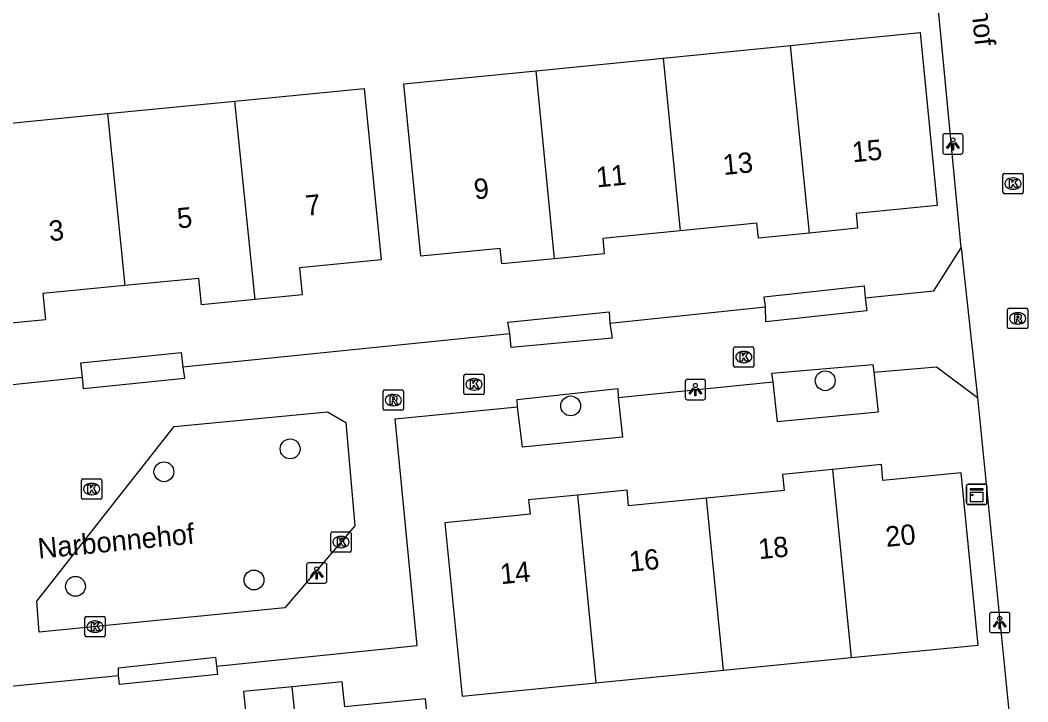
# Model space of a CAD drawing. Extents: x 158461 to 159795, y 387220 to 388672.
# Drawn here: x 159206.98 to 159256.58, y 388039.41 to 388072.96 of the extents above; entities that cross this region are included whole.
import ezdxf

# ---------------------------------------------------------------- set-up
doc = ezdxf.new("R2010")
doc.units = 0
for name, color, linetype in [('IMGEO_Boom', 7, 'Continuous'), ('IMGEO_Kast', 7, 'Continuous'), ('IMGEO_Kolk', 7, 'Continuous'), ('IMGEO_Lichtpunt', 7, 'Continuous'), ('IMGEO_Openbare_ruimte_label', 7, 'Continuous'), ('IMGEO_Pand', 7, 'Continuous'), ('IMGEO_Pand_nummerreeks', 7, 'Continuous'), ('IMGEO_Parkeervlak_open', 7, 'Continuous'), ('IMGEO_Rijbaan_lokaal_open', 7, 'Continuous'), ('IMGEO_Rioolput', 7, 'Continuous')]:
    doc.layers.add(name, color=color, linetype=linetype)

msp = doc.modelspace()

# ---------------------------------------------------------------- linework, layer by layer
at = {"layer": 'IMGEO_Boom'}
for centre in [(159246.607, 388055.215), (159234.079, 388053.977), (159220.269, 388051.862), (159214.056, 388050.737), (159218.49, 388045.412), (159209.704, 388045.095)]:
    msp.add_circle(centre, 0.489, dxfattribs=at)
at = {"layer": 'IMGEO_Kast'}
for p, q in [((159253.564, 388049.2), (159253.564, 388050.041)), ((159253.564, 388050.041), (159253.564, 388049.2)), ((159253.639, 388050.125), (159254.48, 388050.125)), ((159254.48, 388050.125), (159253.639, 388050.125)), ((159254.564, 388050.05), (159254.564, 388049.209)), ((159254.564, 388049.209), (159254.564, 388050.05)), ((159254.489, 388049.125), (159253.648, 388049.125)), ((159253.648, 388049.125), (159254.489, 388049.125))]:
    msp.add_line(p, q, dxfattribs=at)
for points in [[(159253.759, 388049.915), (159254.359, 388049.915), (159254.359, 388049.83), (159253.759, 388049.83), (159253.759, 388049.915)], [(159253.759, 388049.74), (159254.359, 388049.74), (159254.359, 388049.251), (159253.759, 388049.251), (159253.759, 388049.74)]]:
    msp.add_lwpolyline(points, dxfattribs=at)
msp.add_circle((159253.843, 388049.589), 0.0377, dxfattribs=at)
for centre, start, end in [((159253.642, 388050.047), 92.4484, 184.2845), ((159253.642, 388050.047), 92.4484, 184.2845), ((159254.486, 388050.047), 2.4484, 94.2845), ((159254.486, 388050.047), 2.4484, 94.2845), ((159253.642, 388049.203), 182.4484, 274.2845), ((159253.642, 388049.203), 182.4484, 274.2845), ((159254.486, 388049.203), 272.4484, 4.2845), ((159254.486, 388049.203), 272.4484, 4.2845)]:
    msp.add_arc(centre, 0.0779, start, end, dxfattribs=at)
at = {"layer": 'IMGEO_Kolk'}
for p, q in [((159255.352, 388064.492), (159255.352, 388065.344)), ((159255.427, 388065.418), (159256.279, 388065.418)), ((159255.84, 388065.198), (159255.865, 388065.198)), ((159256.353, 388065.344), (159256.353, 388064.492)), ((159255.863, 388064.638), (159255.838, 388064.638)), ((159256.279, 388064.418), (159255.427, 388064.418)), ((159242.099, 388055.956), (159242.099, 388056.808)), ((159242.174, 388056.882), (159243.026, 388056.882)), ((159243.1, 388056.808), (159243.1, 388055.956)), ((159242.587, 388056.662), (159242.612, 388056.662)), ((159243.026, 388055.882), (159242.174, 388055.882)), ((159242.61, 388056.102), (159242.585, 388056.102)), ((159228.818, 388054.61), (159228.818, 388055.462)), ((159228.893, 388055.536), (159229.745, 388055.536)), ((159229.306, 388055.316), (159229.331, 388055.316)), ((159229.819, 388055.462), (159229.819, 388054.61)), ((159229.329, 388054.756), (159229.304, 388054.756)), ((159229.745, 388054.536), (159228.893, 388054.536)), ((159209.998, 388049.459), (159209.998, 388050.311)), ((159210.073, 388050.385), (159210.925, 388050.385)), ((159210.999, 388050.311), (159210.999, 388049.459)), ((159210.486, 388050.165), (159210.511, 388050.165)), ((159210.925, 388049.385), (159210.073, 388049.385)), ((159210.509, 388049.605), (159210.484, 388049.605)), ((159222.348, 388047.778), (159223.2, 388047.778)), ((159222.273, 388046.852), (159222.273, 388047.704)), ((159222.761, 388047.558), (159222.786, 388047.558)), ((159223.274, 388047.704), (159223.274, 388046.852)), ((159223.2, 388046.778), (159222.348, 388046.778)), ((159222.784, 388046.998), (159222.759, 388046.998)), ((159210.168, 388042.69), (159210.168, 388043.542)), ((159210.243, 388043.616), (159211.095, 388043.616)), ((159210.656, 388043.396), (159210.681, 388043.396)), ((159211.169, 388043.542), (159211.169, 388042.69)), ((159210.679, 388042.836), (159210.654, 388042.836)), ((159211.095, 388042.616), (159210.243, 388042.616))]:
    msp.add_line(p, q, dxfattribs=at)
for points in [[(159255.352, 388064.492), (159255.352, 388065.344)], [(159255.427, 388065.418), (159256.279, 388065.418)], [(159255.673, 388065.118), (159255.796, 388065.118), (159255.796, 388064.967), (159255.926, 388065.118), (159256.09, 388065.118), (159255.944, 388064.967), (159256.097, 388064.718), (159255.945, 388064.718), (159255.86, 388064.882), (159255.796, 388064.815), (159255.796, 388064.718), (159255.673, 388064.718), (159255.673, 388065.118)], [(159256.353, 388065.344), (159256.353, 388064.492)], [(159256.279, 388064.418), (159255.427, 388064.418)], [(159242.099, 388055.956), (159242.099, 388056.808)], [(159242.174, 388056.882), (159243.026, 388056.882)], [(159243.1, 388056.808), (159243.1, 388055.956)], [(159242.42, 388056.582), (159242.543, 388056.582), (159242.543, 388056.431), (159242.673, 388056.582), (159242.837, 388056.582), (159242.691, 388056.431), (159242.844, 388056.182), (159242.692, 388056.182), (159242.607, 388056.346), (159242.543, 388056.279), (159242.543, 388056.182), (159242.42, 388056.182), (159242.42, 388056.582)], [(159243.026, 388055.882), (159242.174, 388055.882)], [(159228.818, 388054.61), (159228.818, 388055.462)], [(159228.893, 388055.536), (159229.745, 388055.536)], [(159229.139, 388055.236), (159229.262, 388055.236), (159229.262, 388055.085), (159229.392, 388055.236), (159229.556, 388055.236), (159229.41, 388055.085), (159229.563, 388054.836), (159229.411, 388054.836), (159229.326, 388055), (159229.262, 388054.933), (159229.262, 388054.836), (159229.139, 388054.836), (159229.139, 388055.236)], [(159229.819, 388055.462), (159229.819, 388054.61)], [(159229.745, 388054.536), (159228.893, 388054.536)], [(159209.998, 388049.459), (159209.998, 388050.311)], [(159210.073, 388050.385), (159210.925, 388050.385)], [(159210.999, 388050.311), (159210.999, 388049.459)], [(159210.319, 388050.085), (159210.442, 388050.085), (159210.442, 388049.934), (159210.572, 388050.085), (159210.736, 388050.085), (159210.59, 388049.934), (159210.743, 388049.685), (159210.591, 388049.685), (159210.506, 388049.849), (159210.442, 388049.782), (159210.442, 388049.685), (159210.319, 388049.685), (159210.319, 388050.085)], [(159210.925, 388049.385), (159210.073, 388049.385)], [(159222.348, 388047.778), (159223.2, 388047.778)], [(159222.273, 388046.852), (159222.273, 388047.704)], [(159222.594, 388047.478), (159222.717, 388047.478), (159222.717, 388047.327), (159222.847, 388047.478), (159223.011, 388047.478), (159222.865, 388047.327), (159223.018, 388047.078), (159222.866, 388047.078), (159222.781, 388047.242), (159222.717, 388047.175), (159222.717, 388047.078), (159222.594, 388047.078), (159222.594, 388047.478)], [(159223.274, 388047.704), (159223.274, 388046.852)], [(159223.2, 388046.778), (159222.348, 388046.778)], [(159210.168, 388042.69), (159210.168, 388043.542)], [(159210.243, 388043.616), (159211.095, 388043.616)], [(159210.489, 388043.316), (159210.612, 388043.316), (159210.612, 388043.165), (159210.742, 388043.316), (159210.906, 388043.316), (159210.76, 388043.165), (159210.913, 388042.916), (159210.761, 388042.916), (159210.676, 388043.08), (159210.612, 388043.013), (159210.612, 388042.916), (159210.489, 388042.916), (159210.489, 388043.316)], [(159211.169, 388043.542), (159211.169, 388042.69)], [(159211.095, 388042.616), (159210.243, 388042.616)]]:
    msp.add_lwpolyline(points, dxfattribs=at)
for centre, start, end in [((159255.429, 388065.342), 91.552, 178.448), ((159255.429, 388065.342), 91.552, 178.448), ((159256.277, 388065.342), 1.552, 88.448), ((159256.277, 388065.342), 1.552, 88.448), ((159255.429, 388064.494), 181.552, 268.448), ((159255.429, 388064.494), 181.552, 268.448), ((159256.277, 388064.494), 271.552, 358.448), ((159256.277, 388064.494), 271.552, 358.448), ((159242.176, 388056.806), 91.552, 178.448), ((159242.176, 388056.806), 91.552, 178.448), ((159243.024, 388056.806), 1.552, 88.448), ((159243.024, 388056.806), 1.552, 88.448), ((159242.176, 388055.958), 181.552, 268.448), ((159242.176, 388055.958), 181.552, 268.448), ((159243.024, 388055.958), 271.552, 358.448), ((159243.024, 388055.958), 271.552, 358.448), ((159228.895, 388055.46), 91.552, 178.448), ((159228.895, 388055.46), 91.552, 178.448), ((159229.743, 388055.46), 1.552, 88.448), ((159229.743, 388055.46), 1.552, 88.448), ((159228.895, 388054.612), 181.552, 268.448), ((159228.895, 388054.612), 181.552, 268.448), ((159229.743, 388054.612), 271.552, 358.448), ((159229.743, 388054.612), 271.552, 358.448), ((159210.075, 388050.309), 91.552, 178.448), ((159210.075, 388050.309), 91.552, 178.448), ((159210.923, 388050.309), 1.552, 88.448), ((159210.923, 388050.309), 1.552, 88.448), ((159210.075, 388049.461), 181.552, 268.448), ((159210.075, 388049.461), 181.552, 268.448), ((159210.923, 388049.461), 271.552, 358.448), ((159210.923, 388049.461), 271.552, 358.448), ((159222.35, 388047.702), 91.552, 178.448), ((159222.35, 388047.702), 91.552, 178.448), ((159223.198, 388047.702), 1.552, 88.448), ((159223.198, 388047.702), 1.552, 88.448), ((159222.35, 388046.854), 181.552, 268.448), ((159222.35, 388046.854), 181.552, 268.448), ((159223.198, 388046.854), 271.552, 358.448), ((159223.198, 388046.854), 271.552, 358.448), ((159210.245, 388043.54), 91.552, 178.448), ((159210.245, 388043.54), 91.552, 178.448), ((159211.093, 388043.54), 1.552, 88.448), ((159211.093, 388043.54), 1.552, 88.448), ((159210.245, 388042.692), 181.552, 268.448), ((159210.245, 388042.692), 181.552, 268.448), ((159211.093, 388042.692), 271.552, 358.448), ((159211.093, 388042.692), 271.552, 358.448)]:
    msp.add_arc(centre, 0.0765, start, end, dxfattribs=at)
for centre, major_axis, ratio, start_param, end_param in [((159255.839, 388064.918), (-0.387, 0.002), 0.722429, 4.712389, 7.853982), ((159255.864, 388064.918), (-0.39, 0.002), 0.717154, 1.570796, 4.712389), ((159242.586, 388056.382), (-0.387, 0.002), 0.722429, 4.712389, 7.853982), ((159242.611, 388056.382), (-0.39, 0.002), 0.717154, 1.570796, 4.712389), ((159229.305, 388055.036), (-0.387, 0.002), 0.722429, 4.712389, 7.853982), ((159229.33, 388055.036), (-0.39, 0.002), 0.717154, 1.570796, 4.712389), ((159210.485, 388049.885), (-0.387, 0.002), 0.722429, 4.712389, 7.853982), ((159210.51, 388049.885), (-0.39, 0.002), 0.717154, 1.570796, 4.712389), ((159222.76, 388047.278), (-0.387, 0.002), 0.722429, 4.712389, 7.853982), ((159222.785, 388047.278), (-0.39, 0.002), 0.717154, 1.570796, 4.712389), ((159210.655, 388043.116), (-0.387, 0.002), 0.722429, 4.712389, 7.853982), ((159210.68, 388043.116), (-0.39, 0.002), 0.717154, 1.570796, 4.712389)]:
    msp.add_ellipse(centre, major_axis=major_axis, ratio=ratio, start_param=start_param, end_param=end_param, dxfattribs=at)
at = {"layer": 'IMGEO_Lichtpunt'}
for p, q in [((159252.393, 388067.272), (159252.393, 388066.465)), ((159252.393, 388067.272), (159252.393, 388066.465)), ((159253.295, 388067.367), (159252.487, 388067.367)), ((159253.295, 388067.367), (159252.487, 388067.367)), ((159253.389, 388066.465), (159253.389, 388067.272)), ((159253.389, 388066.465), (159253.389, 388067.272)), ((159252.487, 388066.371), (159253.295, 388066.371)), ((159252.487, 388066.371), (159253.295, 388066.371)), ((159240.621, 388055.28), (159239.813, 388055.28)), ((159240.621, 388055.28), (159239.813, 388055.28)), ((159239.719, 388055.185), (159239.719, 388054.378)), ((159239.719, 388055.185), (159239.719, 388054.378)), ((159240.715, 388054.378), (159240.715, 388055.185)), ((159240.715, 388054.378), (159240.715, 388055.185)), ((159239.813, 388054.284), (159240.621, 388054.284)), ((159239.813, 388054.284), (159240.621, 388054.284)), ((159221.079, 388046.158), (159221.079, 388045.351)), ((159221.079, 388046.158), (159221.079, 388045.351)), ((159221.981, 388046.253), (159221.173, 388046.253)), ((159221.981, 388046.253), (159221.173, 388046.253)), ((159222.075, 388045.351), (159222.075, 388046.158)), ((159222.075, 388045.351), (159222.075, 388046.158)), ((159221.173, 388045.257), (159221.981, 388045.257)), ((159221.173, 388045.257), (159221.981, 388045.257)), ((159255.6, 388043.815), (159254.792, 388043.815)), ((159255.6, 388043.815), (159254.792, 388043.815)), ((159254.698, 388043.72), (159254.698, 388042.913)), ((159254.698, 388043.72), (159254.698, 388042.913)), ((159255.694, 388042.913), (159255.694, 388043.72)), ((159255.694, 388042.913), (159255.694, 388043.72)), ((159254.792, 388042.819), (159255.6, 388042.819)), ((159254.792, 388042.819), (159255.6, 388042.819))]:
    msp.add_line(p, q, dxfattribs=at)
for points in [[(159252.767, 388066.936), (159252.806, 388066.908), (159252.618, 388066.646), (159252.58, 388066.673), (159252.767, 388066.936)], [(159252.869, 388066.888), (159252.916, 388066.888), (159252.916, 388066.566), (159252.869, 388066.566), (159252.869, 388066.888)], [(159252.979, 388066.908), (159253.017, 388066.935), (159253.204, 388066.673), (159253.165, 388066.645), (159252.979, 388066.908)], [(159240.093, 388054.849), (159240.132, 388054.821), (159239.944, 388054.559), (159239.906, 388054.586), (159240.093, 388054.849)], [(159240.195, 388054.801), (159240.242, 388054.801), (159240.242, 388054.479), (159240.195, 388054.479), (159240.195, 388054.801)], [(159240.305, 388054.821), (159240.343, 388054.848), (159240.53, 388054.586), (159240.491, 388054.558), (159240.305, 388054.821)], [(159221.453, 388045.822), (159221.492, 388045.794), (159221.304, 388045.532), (159221.266, 388045.559), (159221.453, 388045.822)], [(159221.555, 388045.774), (159221.602, 388045.774), (159221.602, 388045.452), (159221.555, 388045.452), (159221.555, 388045.774)], [(159221.665, 388045.794), (159221.703, 388045.821), (159221.89, 388045.559), (159221.851, 388045.531), (159221.665, 388045.794)], [(159255.072, 388043.384), (159255.111, 388043.356), (159254.923, 388043.094), (159254.885, 388043.121), (159255.072, 388043.384)], [(159255.174, 388043.336), (159255.221, 388043.336), (159255.221, 388043.014), (159255.174, 388043.014), (159255.174, 388043.336)], [(159255.284, 388043.356), (159255.322, 388043.383), (159255.509, 388043.121), (159255.47, 388043.093), (159255.284, 388043.356)]]:
    msp.add_lwpolyline(points, dxfattribs=at)
for centre in [(159252.892, 388067.07), (159240.218, 388054.983), (159221.578, 388045.956), (159255.197, 388043.518)]:
    msp.add_circle(centre, 0.0994, dxfattribs=at)
for centre, start, end in [((159252.487, 388067.272), 90, 180), ((159252.487, 388067.272), 90, 180), ((159253.295, 388067.272), 0, 90), ((159253.295, 388067.272), 0, 90), ((159252.487, 388066.465), 180, 270), ((159252.487, 388066.465), 180, 270), ((159253.295, 388066.465), 270, 0), ((159253.295, 388066.465), 270, 360), ((159239.813, 388055.185), 90, 180), ((159239.813, 388055.185), 90, 180), ((159240.621, 388055.185), 0, 90), ((159240.621, 388055.185), 0, 90), ((159239.813, 388054.378), 180, 270), ((159239.813, 388054.378), 180, 270), ((159240.621, 388054.378), 270, 0), ((159240.621, 388054.378), 270, 360), ((159221.173, 388046.158), 90, 180), ((159221.173, 388046.158), 90, 180), ((159221.981, 388046.158), 0, 90), ((159221.981, 388046.158), 0, 90), ((159221.173, 388045.351), 180, 270), ((159221.173, 388045.351), 180, 270), ((159221.981, 388045.351), 270, 0), ((159221.981, 388045.351), 270, 360), ((159254.792, 388043.72), 90, 180), ((159254.792, 388043.72), 90, 180), ((159255.6, 388043.72), 0, 90), ((159255.6, 388043.72), 0, 90), ((159254.792, 388042.913), 180, 270), ((159254.792, 388042.913), 180, 270), ((159255.6, 388042.913), 270, 0), ((159255.6, 388042.913), 270, 360)]:
    msp.add_arc(centre, 0.0946, start, end, dxfattribs=at)
at = {"layer": 'IMGEO_Pand'}
for points in [[(159244.898, 388071.715), (159246.304, 388071.855), (159251.279, 388072.35), (159252.125, 388063.837), (159248.128, 388063.439), (159248.2, 388062.717), (159245.827, 388062.481)], [(159238.623, 388071.091), (159244.898, 388071.715)], [(159245.827, 388062.481), (159244.898, 388071.715)], [(159232.377, 388070.47), (159238.623, 388071.091)], [(159238.623, 388071.091), (159239.467, 388062.59)], [(159233.284, 388061.222), (159230.681, 388060.963), (159230.604, 388061.732), (159226.702, 388061.344), (159226.207, 388066.32), (159225.859, 388069.822), (159232.377, 388070.47)], [(159233.284, 388061.222), (159232.377, 388070.47)], [(159217.55, 388068.98), (159223.921, 388069.605), (159224.261, 388066.142), (159224.75, 388061.165), (159220.738, 388060.771), (159220.869, 388059.439), (159218.545, 388059.211)], [(159211.282, 388068.364), (159217.55, 388068.98)], [(159218.545, 388059.211), (159217.55, 388068.98)], [(159205.023, 388067.75), (159211.282, 388068.364)], [(159211.282, 388068.364), (159212.137, 388059.899)], [(159245.827, 388062.481), (159243.317, 388062.231), (159243.244, 388062.965), (159239.467, 388062.59)], [(159239.467, 388062.59), (159235.653, 388062.211), (159235.727, 388061.465), (159233.284, 388061.222)], [(159218.545, 388059.211), (159215.898, 388058.951), (159215.77, 388060.255), (159212.137, 388059.899)], [(159212.137, 388059.899), (159208.095, 388059.502), (159208.222, 388058.211), (159205.989, 388057.992)], [(159246.97, 388050.851), (159244.501, 388050.607), (159244.579, 388049.82), (159240.756, 388049.442)], [(159247.884, 388041.591), (159254.136, 388042.208), (159253.298, 388050.686), (159249.449, 388050.305), (159249.372, 388051.088), (159246.97, 388050.851)], [(159246.97, 388050.851), (159247.884, 388041.591)], [(159240.756, 388049.442), (159236.93, 388049.064), (159236.854, 388049.83), (159234.411, 388049.589)], [(159234.411, 388049.589), (159232.009, 388049.352), (159232.079, 388048.643), (159227.889, 388048.229), (159228.732, 388039.7), (159235.318, 388040.35)], [(159234.411, 388049.589), (159235.318, 388040.35)], [(159241.606, 388040.971), (159240.756, 388049.442)], [(159241.606, 388040.971), (159247.884, 388041.591)], [(159235.318, 388040.35), (159241.606, 388040.971)], [(159221.366, 388030.37), (159227.775, 388030.999), (159227.423, 388034.584), (159226.935, 388039.56), (159222.957, 388039.169), (159222.836, 388040.394), (159220.366, 388040.151)], [(159220.366, 388040.151), (159217.979, 388039.917), (159218.106, 388038.626), (159214.225, 388038.246)], [(159221.366, 388030.37), (159220.366, 388040.151)]]:
    msp.add_lwpolyline(points, dxfattribs=at)
at = {"layer": 'IMGEO_Parkeervlak_open'}
for points in [[(159243.671, 388058.856), (159243.603, 388059.339), (159248.53, 388059.889), (159248.569, 388059.298)], [(159231.077, 388057.534), (159230.992, 388058.092), (159235.965, 388058.614), (159236.004, 388058.057)], [(159210.047, 388055.386), (159209.971, 388056.091), (159214.905, 388056.599), (159214.985, 388055.898)], [(159249.003, 388055.641), (159249.211, 388053.667), (159244.263, 388053.194), (159244.045, 388055.157)], [(159236.409, 388054.399), (159236.63, 388052.444), (159231.704, 388051.953), (159231.461, 388053.927)], [(159216.644, 388041.169), (159216.688, 388040.765), (159211.875, 388040.261), (159211.826, 388040.706)]]:
    msp.add_lwpolyline(points, dxfattribs=at)
at = {"layer": 'IMGEO_Rijbaan_lokaal_open'}
for points in [[(159253.298, 388061.759), (159251.485, 388080.884), (159250.524, 388080.814)], [(159248.569, 388059.298), (159251.956, 388059.643), (159253.298, 388061.759)], [(159253.298, 388061.759), (159254.098, 388054.384)], [(159248.569, 388059.298), (159248.648, 388058.649), (159243.69, 388058.115), (159243.671, 388058.856)], [(159236.004, 388058.057), (159243.671, 388058.856)], [(159236.004, 388058.057), (159236.123, 388057.317), (159231.156, 388056.855), (159231.077, 388057.534)], [(159214.985, 388055.898), (159231.077, 388057.534)], [(159214.985, 388055.898), (159215.074, 388055.329), (159210.106, 388054.816), (159210.047, 388055.386)], [(159244.045, 388055.157), (159243.976, 388055.587), (159248.944, 388056.02), (159249.003, 388055.641)], [(159249.003, 388055.641), (159252.082, 388055.906), (159254.098, 388054.384)], [(159203.001, 388054.657), (159210.047, 388055.386)], [(159231.461, 388053.927), (159231.452, 388054.297), (159236.4, 388054.829), (159236.409, 388054.399)], [(159236.409, 388054.399), (159244.045, 388055.157)], [(159254.098, 388054.384), (159256.464, 388030.761), (159255.493, 388030.708)], [(159216.644, 388041.169), (159226.529, 388042.184), (159225.445, 388053.346), (159231.461, 388053.927)], [(159223.459, 388048.083), (159220.006, 388044.032), (159207.922, 388042.849), (159207.794, 388044.368), (159214.561, 388052.962), (159222.108, 388053.68), (159223.006, 388053.159), (159223.459, 388048.083)], [(159211.826, 388040.706), (159211.817, 388041.085), (159216.595, 388041.609), (159216.644, 388041.169)], [(159203.671, 388039.908), (159211.826, 388040.706)]]:
    msp.add_lwpolyline(points, dxfattribs=at)
at = {"layer": 'IMGEO_Rioolput'}
for p, q in [((159255.579, 388057.855), (159255.579, 388058.707)), ((159255.654, 388058.781), (159256.506, 388058.781)), ((159256.58, 388058.707), (159256.58, 388057.855)), ((159256.067, 388058.561), (159256.092, 388058.561)), ((159256.506, 388057.781), (159255.654, 388057.781)), ((159256.09, 388058.001), (159256.065, 388058.001)), ((159224.921, 388054.761), (159225.773, 388054.761)), ((159224.846, 388053.835), (159224.846, 388054.687)), ((159225.334, 388054.541), (159225.359, 388054.541)), ((159225.847, 388054.687), (159225.847, 388053.835)), ((159225.773, 388053.761), (159224.921, 388053.761)), ((159225.357, 388053.981), (159225.332, 388053.981))]:
    msp.add_line(p, q, dxfattribs=at)
for points in [[(159255.579, 388057.855), (159255.579, 388058.707)], [(159255.654, 388058.781), (159256.506, 388058.781)], [(159256.58, 388058.707), (159256.58, 388057.855)], [(159256.168, 388058.479), (159255.916, 388058.481), (159255.916, 388058.081)], [(159255.916, 388058.081), (159256.04, 388058.081), (159256.04, 388058.243), (159256.051, 388058.243)], [(159256.094, 388058.4), (159256.04, 388058.4), (159256.04, 388058.319)], [(159256.04, 388058.319), (159256.092, 388058.319)], [(159256.098, 388058.214), (159256.169, 388058.081), (159256.309, 388058.081), (159256.244, 388058.207)], [(159256.506, 388057.781), (159255.654, 388057.781)], [(159224.921, 388054.761), (159225.773, 388054.761)], [(159224.846, 388053.835), (159224.846, 388054.687)], [(159225.435, 388054.459), (159225.183, 388054.461), (159225.183, 388054.061)], [(159225.183, 388054.061), (159225.307, 388054.061), (159225.307, 388054.223), (159225.318, 388054.223)], [(159225.361, 388054.38), (159225.307, 388054.38), (159225.307, 388054.299)], [(159225.307, 388054.299), (159225.359, 388054.299)], [(159225.847, 388054.687), (159225.847, 388053.835)], [(159225.773, 388053.761), (159224.921, 388053.761)], [(159225.365, 388054.194), (159225.436, 388054.061), (159225.576, 388054.061), (159225.511, 388054.187)]]:
    msp.add_lwpolyline(points, dxfattribs=at)
for centre, radius, start, end in [((159255.656, 388058.705), 0.0765, 91.552, 178.448), ((159255.656, 388058.705), 0.0765, 91.552, 178.448), ((159256.504, 388058.705), 0.0765, 1.552, 88.448), ((159256.504, 388058.705), 0.0765, 1.552, 88.448), ((159256.05, 388058.19), 0.0533, 26.0293, 88.6989), ((159256.076, 388058.508), 0.19, 274.7715, 282.9687), ((159256.1, 388058.304), 0.0964, 77.0061, 93.1865), ((159256.114, 388058.361), 0.0378, 276.6634, 79.6772), ((159256.167, 388058.369), 0.109, 350.3612, 89.416), ((159256.165, 388058.369), 0.112, 277.5842, 350.9817), ((159256.149, 388058.154), 0.108, 29.5134, 73.7905), ((159255.656, 388057.857), 0.0765, 181.552, 268.448), ((159255.656, 388057.857), 0.0765, 181.552, 268.448), ((159256.504, 388057.857), 0.0765, 271.552, 358.448), ((159256.504, 388057.857), 0.0765, 271.552, 358.448), ((159224.923, 388054.685), 0.0765, 91.552, 178.448), ((159224.923, 388054.685), 0.0765, 91.552, 178.448), ((159225.771, 388054.685), 0.0765, 1.552, 88.448), ((159225.771, 388054.685), 0.0765, 1.552, 88.448), ((159225.317, 388054.17), 0.0533, 26.0293, 88.6989), ((159225.343, 388054.488), 0.19, 274.7715, 282.9687), ((159225.367, 388054.284), 0.0964, 77.0061, 93.1865), ((159225.381, 388054.341), 0.0378, 276.6634, 79.6772), ((159225.434, 388054.349), 0.109, 350.3612, 89.416), ((159225.432, 388054.349), 0.112, 277.5842, 350.9817), ((159225.416, 388054.134), 0.108, 29.5134, 73.7905), ((159224.923, 388053.837), 0.0765, 181.552, 268.448), ((159224.923, 388053.837), 0.0765, 181.552, 268.448), ((159225.771, 388053.837), 0.0765, 271.552, 358.448), ((159225.771, 388053.837), 0.0765, 271.552, 358.448)]:
    msp.add_arc(centre, radius, start, end, dxfattribs=at)
for centre, major_axis, ratio, start_param, end_param in [((159256.066, 388058.281), (-0.387, 0.002), 0.722429, 4.712389, 7.853982), ((159256.091, 388058.281), (-0.39, 0.002), 0.717154, 1.570796, 4.712389), ((159225.333, 388054.261), (-0.387, 0.002), 0.722429, 4.712389, 7.853982), ((159225.358, 388054.261), (-0.39, 0.002), 0.717154, 1.570796, 4.712389)]:
    msp.add_ellipse(centre, major_axis=major_axis, ratio=ratio, start_param=start_param, end_param=end_param, dxfattribs=at)

# ---------------------------------------------------------------- texts
at = {"layer": 'IMGEO_Openbare_ruimte_label'}
for rotation, p in [(275.7961, (159253.208, 388079.355)), (5.568, (159207.896, 388046.456))]:
    msp.add_text('Narbonnehof', height=1, rotation=rotation, dxfattribs=at).set_placement(p)
at = {"layer": 'IMGEO_Pand_nummerreeks'}
for s, rotation, p in [('15', 5.6006, (159247.969, 388065.962)), ('13', 5.6006, (159241.613, 388065.338)), ('11', 5.6006, (159235.372, 388064.726)), ('9', 5.6006, (159229.36, 388064.137)), ('7', 5.6715, (159221.069, 388063.332)), ('5', 5.6715, (159214.753, 388062.705)), ('3', 5.6715, (159208.437, 388062.078)), ('20', 5.5232, (159249.618, 388047.035)), ('18', 5.5232, (159243.356, 388046.43)), ('16', 5.5232, (159237, 388045.815)), ('14', 5.5232, (159230.648, 388045.201))]:
    msp.add_text(s, height=1, rotation=rotation, dxfattribs=at).set_placement(p)

doc.saveas('drawing.dxf')
